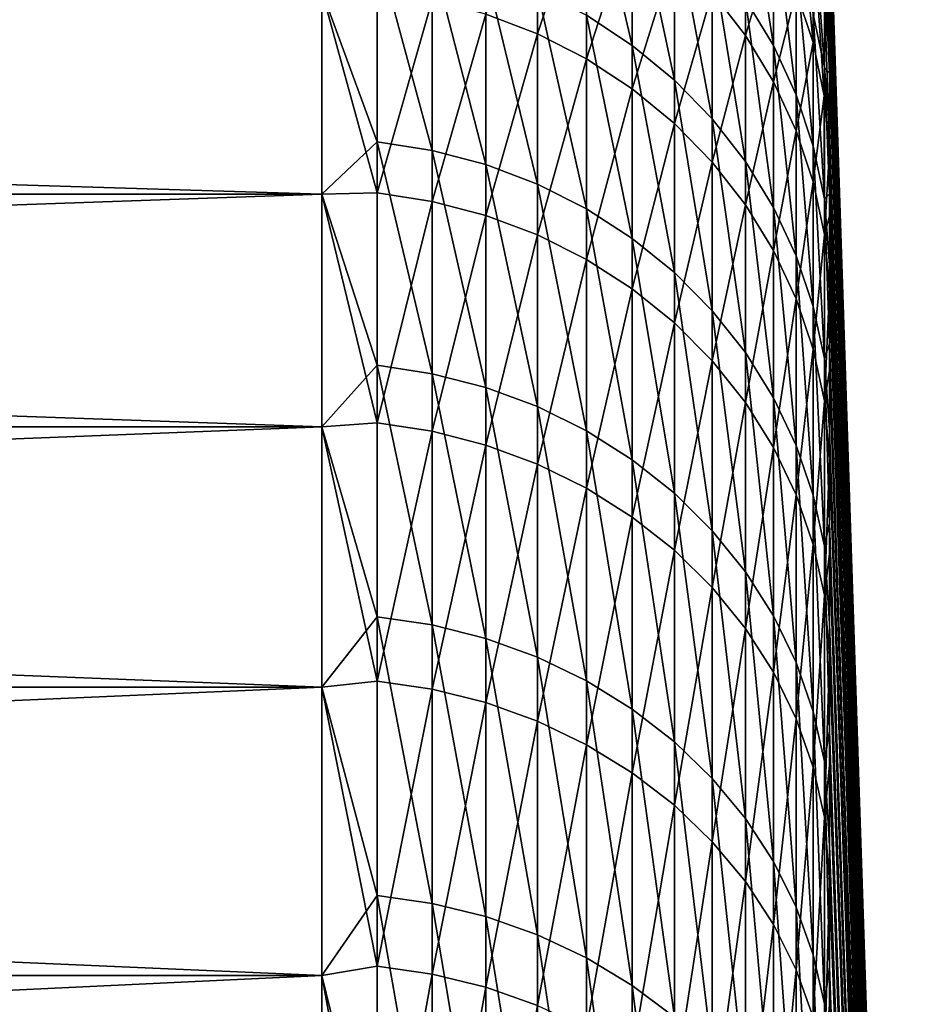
# Model space of a CAD drawing. Header units: metres. Extents: x -2 to 85, y -75 to 96.
# Tile 395 of 444: x 83.13 to 84.91, y 48.34 to 50.28. Entities that reach past the tile are written whole.
import ezdxf

# ---------------------------------------------------------------- set-up
doc = ezdxf.new("R2010")
doc.units = ezdxf.units.M
doc.layers.add('solid_20204500', color=7, linetype='CONTINUOUS')

msp = doc.modelspace()

# ---------------------------------------------------------------- linework, layer by layer
at = {"layer": 'solid_20204500'}
for points in [[(84.338524, 50.227356, -6.959571), (84.248268, 50.28664, -6.978134), (84.248268, 50.610901, -5.842586)], [(84.338524, 50.550755, -5.827044), (84.338524, 50.227356, -6.959571), (84.248268, 50.610901, -5.842586)], [(84.151756, 50.249802, 7.263655), (84.151756, 50.588543, 6.129604), (84.050148, 50.288784, 7.276381)], [(84.248268, 50.538479, 6.116018), (84.151756, 50.588543, 6.129604), (84.151756, 50.249802, 7.263655)], [(84.616722, 50.226982, -5.743382), (84.561386, 50.318542, -5.767041), (84.561386, 50.581539, -4.631429)], [(84.616722, 50.488899, -4.612429), (84.616722, 50.226982, -5.743382), (84.561386, 50.581539, -4.631429)], [(84.248268, 50.200489, 7.247555), (84.248268, 50.538479, 6.116018), (84.151756, 50.249802, 7.263655)], [(84.338524, 50.478523, 6.099749), (84.248268, 50.538479, 6.116018), (84.248268, 50.200489, 7.247555)], [(84.421448, 50.159, -6.938169), (84.338524, 50.227356, -6.959571), (84.338524, 50.550755, -5.827044)], [(84.421448, 50.481407, -5.809125), (84.421448, 50.159, -6.938169), (84.338524, 50.550755, -5.827044)], [(84.726563, 50.537563), (84.911491, 44.91618), (84.911491, 44.894466, -0.85679)], [(84.726563, 50.53009, -0.580295), (84.726563, 50.537563), (84.911491, 44.894466, -0.85679)], [(84.726563, 50.516846, 0.966136), (84.911491, 44.91618), (84.726563, 50.537563)], [(84.561386, 50.247055, 6.036938), (84.561386, 50.523788, 4.904595), (84.496025, 50.331932, 6.05997)], [(84.616722, 50.431385, 4.884474), (84.561386, 50.523788, 4.904595), (84.561386, 50.247055, 6.036938)], [(84.726563, 50.507679, -1.160206), (84.726563, 50.53009, -0.580295), (84.911491, 44.894466, -0.85679)], [(84.911491, 44.894466, 0.85679), (84.911491, 44.91618), (84.726563, 50.516846, 0.966136)], [(84.911491, 44.894466, 0.85679), (84.726563, 50.516846, 0.966136), (84.726563, 50.454647, 1.93146)], [(84.66861, 50.501835, 3.900885), (84.661385, 50.333622, 4.863185), (84.694527, 50.232807, 4.841233)], [(84.698135, 50.40546, 3.884178), (84.66861, 50.501835, 3.900885), (84.694527, 50.232807, 4.841233)], [(84.726563, 50.507679, -1.160206), (84.911491, 44.894466, -0.85679), (84.911491, 44.829388, -1.711381)], [(84.726563, 50.470345, -1.739347), (84.726563, 50.507679, -1.160206), (84.911491, 44.829388, -1.711381)], [(84.338524, 50.14143, 7.228276), (84.338524, 50.478523, 6.099749), (84.248268, 50.200489, 7.247555)], [(84.421448, 50.409397, 6.080991), (84.338524, 50.478523, 6.099749), (84.338524, 50.14143, 7.228276)], [(84.496025, 50.082401, -6.914185), (84.421448, 50.159, -6.938169), (84.421448, 50.481407, -5.809125)], [(84.496025, 50.40369, -5.789043), (84.496025, 50.082401, -6.914185), (84.421448, 50.481407, -5.809125)], [(84.661385, 50.130108, -5.71835), (84.616722, 50.226982, -5.743382), (84.616722, 50.488899, -4.612429)], [(84.661385, 50.390884, -4.592327), (84.661385, 50.130108, -5.71835), (84.616722, 50.488899, -4.612429)], [(84.716667, 50.183487, -4.54979), (84.694832, 50.28867, -4.571363), (84.694832, 50.491264, -3.43879)], [(84.716667, 50.385124, -3.422561), (84.716667, 50.183487, -4.54979), (84.694832, 50.491264, -3.43879)], [(84.726563, 50.41811, -2.317335), (84.726563, 50.470345, -1.739347), (84.911491, 44.829388, -1.711381)], [(84.717514, 50.452011, 2.906289), (84.726563, 50.206348, 3.84966), (84.726563, 50.351086, 2.893224)], [(84.717514, 50.452011, 2.906289), (84.717514, 50.306622, 3.867043), (84.726563, 50.206348, 3.84966)], [(84.911491, 44.829388, 1.711381), (84.726563, 50.454647, 1.93146), (84.726563, 50.351086, 2.893224)], [(84.911491, 44.829388, 1.711381), (84.911491, 44.894466, 0.85679), (84.726563, 50.454647, 1.93146)], [(83.836571, 50.420673, -7.020101), (83.836571, 50.037132, -8.144526), (83.727272, 50.334816, -7.307943)], [(83.944664, 50.020317, -8.138313), (83.836571, 50.037132, -8.144526), (83.836571, 50.420673, -7.020101)], [(83.944664, 50.403568, -7.014745), (83.944664, 50.020317, -8.138313), (83.836571, 50.420673, -7.020101)], [(84.616722, 50.155788, 6.012172), (84.616722, 50.431385, 4.884474), (84.561386, 50.247055, 6.036938)], [(84.661385, 50.333622, 4.863185), (84.616722, 50.431385, 4.884474), (84.616722, 50.155788, 6.012172)], [(84.726563, 50.41811, -2.317335), (84.911491, 44.829388, -1.711381), (84.911491, 44.721107, -2.561579)], [(84.726563, 50.351013, -2.893786), (84.726563, 50.41811, -2.317335), (84.911491, 44.721107, -2.561579)], [(84.050148, 49.992512, -8.128036), (83.944664, 50.020317, -8.138313), (83.944664, 50.403568, -7.014745)], [(84.050148, 50.375278, -7.005888), (84.050148, 49.992512, -8.128036), (83.944664, 50.403568, -7.014745)], [(84.421448, 50.073341, 7.206047), (84.421448, 50.409397, 6.080991), (84.338524, 50.14143, 7.228276)], [(84.496025, 50.331932, 6.05997), (84.421448, 50.409397, 6.080991), (84.421448, 50.073341, 7.206047)], [(84.561386, 49.998474, -6.887906), (84.496025, 50.082401, -6.914185), (84.496025, 50.40369, -5.789043)], [(84.561386, 50.318542, -5.767041), (84.561386, 49.998474, -6.887906), (84.496025, 50.40369, -5.789043)], [(84.698135, 50.40546, 3.884178), (84.694527, 50.232807, 4.841233), (84.716476, 50.128025, 4.818417)], [(84.717514, 50.306622, 3.867043), (84.698135, 50.40546, 3.884178), (84.716476, 50.128025, 4.818417)], [(84.694832, 50.029083, -5.692246), (84.661385, 50.130108, -5.71835), (84.661385, 50.390884, -4.592327)], [(84.694832, 50.28867, -4.571363), (84.694832, 50.029083, -5.692246), (84.661385, 50.390884, -4.592327)], [(84.716667, 50.385124, -3.422561), (84.726563, 50.351013, -2.893786), (84.726563, 50.269093, -3.468318)], [(84.716667, 50.385124, -3.422561), (84.726563, 50.269093, -3.468318), (84.726563, 50.172409, -4.040551)], [(84.716667, 50.385124, -3.422561), (84.726563, 50.172409, -4.040551), (84.716667, 50.183487, -4.54979)], [(84.151756, 49.954048, -8.113821), (84.050148, 49.992512, -8.128036), (84.050148, 50.375278, -7.005888)], [(84.151756, 50.336147, -6.993635), (84.151756, 49.954048, -8.113821), (84.050148, 50.375278, -7.005888)], [(84.911491, 44.721107, 2.561579), (84.726563, 50.351086, 2.893224), (84.726563, 50.206348, 3.84966)], [(84.911491, 44.721107, 2.561579), (84.911491, 44.829388, 1.711381), (84.726563, 50.351086, 2.893224)], [(84.726563, 50.269093, -3.468318), (84.726563, 50.351013, -2.893786), (84.911491, 44.721107, -2.561579)], [(83.727272, 49.93401, -8.434997), (70.650002, 49.93401, -8.434997), (70.650002, 50.334816, -7.307943)], [(83.727272, 50.334816, -7.307943), (83.727272, 49.93401, -8.434997), (70.650002, 50.334816, -7.307943)], [(83.727272, 50.334816, 7.307943), (70.650002, 50.334816, 7.307943), (70.650002, 49.93401, 8.434997)], [(83.727272, 49.93401, 8.434997), (83.727272, 50.334816, 7.307943), (70.650002, 49.93401, 8.434997)], [(83.836571, 49.936871, 8.410841), (83.727272, 50.334816, 7.307943), (83.727272, 49.93401, 8.434997)], [(83.836571, 49.936871, 8.410841), (83.836571, 50.334003, 7.291143), (83.727272, 50.334816, 7.307943)], [(83.836571, 50.037132, -8.144526), (83.727272, 49.93401, -8.434997), (83.727272, 50.334816, -7.307943)], [(83.944664, 50.316963, 7.28558), (83.836571, 50.334003, 7.291143), (83.836571, 49.936871, 8.410841)], [(84.248268, 49.905392, -8.095838), (84.151756, 49.954048, -8.113821), (84.151756, 50.336147, -6.993635)], [(84.248268, 50.28664, -6.978134), (84.248268, 49.905392, -8.095838), (84.151756, 50.336147, -6.993635)], [(84.496025, 49.997036, 7.181137), (84.496025, 50.331932, 6.05997), (84.421448, 50.073341, 7.206047)], [(84.561386, 50.247055, 6.036938), (84.496025, 50.331932, 6.05997), (84.496025, 49.997036, 7.181137)], [(84.661385, 50.059223, 5.985968), (84.661385, 50.333622, 4.863185), (84.616722, 50.155788, 6.012172)], [(84.694527, 50.232807, 4.841233), (84.661385, 50.333622, 4.863185), (84.661385, 50.059223, 5.985968)], [(83.944664, 49.920132, 8.404424), (83.944664, 50.316963, 7.28558), (83.836571, 49.936871, 8.410841)], [(84.050148, 50.288784, 7.276381), (83.944664, 50.316963, 7.28558), (83.944664, 49.920132, 8.404424)], [(84.616722, 49.908226, -6.859649), (84.561386, 49.998474, -6.887906), (84.561386, 50.318542, -5.767041)], [(84.616722, 50.226982, -5.743382), (84.616722, 49.908226, -6.859649), (84.561386, 50.318542, -5.767041)], [(84.717514, 50.306622, 3.867043), (84.716476, 50.128025, 4.818417), (84.726563, 50.021523, 4.795226)], [(84.717514, 50.306622, 3.867043), (84.726563, 50.021523, 4.795226), (84.726563, 50.206348, 3.84966)], [(84.050148, 49.892452, 8.393811), (84.050148, 50.288784, 7.276381), (83.944664, 49.920132, 8.404424)], [(84.151756, 50.249802, 7.263655), (84.050148, 50.288784, 7.276381), (84.050148, 49.892452, 8.393811)], [(84.338524, 49.847118, -8.074302), (84.248268, 49.905392, -8.095838), (84.248268, 50.28664, -6.978134)], [(84.338524, 50.227356, -6.959571), (84.338524, 49.847118, -8.074302), (84.248268, 50.28664, -6.978134)], [(84.716667, 49.925125, -5.665384), (84.694832, 50.029083, -5.692246), (84.694832, 50.28867, -4.571363)], [(84.716667, 50.183487, -4.54979), (84.716667, 49.925125, -5.665384), (84.694832, 50.28867, -4.571363)], [(84.726563, 50.269093, -3.468318), (84.911491, 44.721107, -2.561579), (84.911491, 44.569904, -3.405202)], [(84.726563, 50.172409, -4.040551), (84.726563, 50.269093, -3.468318), (84.911491, 44.569904, -3.405202)], [(84.151756, 49.854164, 8.379131), (84.151756, 50.249802, 7.263655), (84.050148, 49.892452, 8.393811)], [(84.248268, 50.200489, 7.247555), (84.151756, 50.249802, 7.263655), (84.151756, 49.854164, 8.379131)], [(84.561386, 49.913433, 7.153844), (84.561386, 50.247055, 6.036938), (84.496025, 49.997036, 7.181137)], [(84.616722, 50.155788, 6.012172), (84.561386, 50.247055, 6.036938), (84.561386, 49.913433, 7.153844)], [(84.421448, 49.779934, -8.049471), (84.338524, 49.847118, -8.074302), (84.338524, 50.227356, -6.959571)], [(84.421448, 50.159, -6.938169), (84.421448, 49.779934, -8.049471), (84.338524, 50.227356, -6.959571)], [(84.661385, 49.81274, -6.829752), (84.616722, 49.908226, -6.859649), (84.616722, 50.226982, -5.743382)], [(84.661385, 50.130108, -5.71835), (84.661385, 49.81274, -6.829752), (84.616722, 50.226982, -5.743382)], [(84.694832, 49.958527, 5.958642), (84.694527, 50.232807, 4.841233), (84.661385, 50.059223, 5.985968)], [(84.716476, 50.128025, 4.818417), (84.694527, 50.232807, 4.841233), (84.694832, 49.958527, 5.958642)], [(84.911491, 44.569904, 3.405202), (84.726563, 50.206348, 3.84966), (84.726563, 50.021523, 4.795226)], [(84.911491, 44.569904, 3.405202), (84.911491, 44.721107, 2.561579), (84.726563, 50.206348, 3.84966)], [(84.248268, 49.805729, 8.360559), (84.248268, 50.200489, 7.247555), (84.151756, 49.854164, 8.379131)], [(84.338524, 50.14143, 7.228276), (84.248268, 50.200489, 7.247555), (84.248268, 49.805729, 8.360559)], [(84.716667, 50.183487, -4.54979), (84.726563, 50.172409, -4.040551), (84.726563, 50.06102, -4.610105)], [(84.716667, 50.183487, -4.54979), (84.726563, 50.06102, -4.610105), (84.726563, 49.935005, -5.176602)], [(84.716667, 50.183487, -4.54979), (84.726563, 49.935005, -5.176602), (84.716667, 49.925125, -5.665384)], [(84.726563, 50.06102, -4.610105), (84.726563, 50.172409, -4.040551), (84.911491, 44.569904, -3.405202)], [(84.496025, 49.704643, -8.021646), (84.421448, 49.779934, -8.049471), (84.421448, 50.159, -6.938169)], [(84.496025, 50.082401, -6.914185), (84.496025, 49.704643, -8.021646), (84.421448, 50.159, -6.938169)], [(84.616722, 49.823536, 7.124496), (84.616722, 50.155788, 6.012172), (84.561386, 49.913433, 7.153844)], [(84.661385, 50.059223, 5.985968), (84.616722, 50.155788, 6.012172), (84.616722, 49.823536, 7.124496)], [(84.338524, 49.747723, 8.338319), (84.338524, 50.14143, 7.228276), (84.248268, 49.805729, 8.360559)], [(84.421448, 50.073341, 7.206047), (84.338524, 50.14143, 7.228276), (84.338524, 49.747723, 8.338319)], [(84.694832, 49.713165, -6.798574), (84.661385, 49.81274, -6.829752), (84.661385, 50.130108, -5.71835)], [(84.694832, 50.029083, -5.692246), (84.694832, 49.713165, -6.798574), (84.661385, 50.130108, -5.71835)], [(84.716667, 49.8549, 5.930523), (84.716476, 50.128025, 4.818417), (84.694832, 49.958527, 5.958642)], [(84.716667, 49.8549, 5.930523), (84.726563, 50.021523, 4.795226), (84.716476, 50.128025, 4.818417)], [(84.421448, 49.680843, 8.312677), (84.421448, 50.073341, 7.206047), (84.338524, 49.747723, 8.338319)], [(84.496025, 49.997036, 7.181137), (84.421448, 50.073341, 7.206047), (84.421448, 49.680843, 8.312677)], [(84.561386, 49.62215, -7.991158), (84.496025, 49.704643, -8.021646), (84.496025, 50.082401, -6.914185)], [(84.561386, 49.998474, -6.887906), (84.561386, 49.62215, -7.991158), (84.496025, 50.082401, -6.914185)], [(84.661385, 49.72842, 7.093444), (84.661385, 50.059223, 5.985968), (84.616722, 49.823536, 7.124496)], [(84.694832, 49.958527, 5.958642), (84.661385, 50.059223, 5.985968), (84.661385, 49.72842, 7.093444)], [(84.726563, 50.06102, -4.610105), (84.911491, 44.569904, -3.405202), (84.911491, 44.376167, -4.240083)], [(84.726563, 49.935005, -5.176602), (84.726563, 50.06102, -4.610105), (84.911491, 44.376167, -4.240083)], [(83.836571, 50.037132, -8.144526), (83.836571, 49.597237, -9.248126), (83.727272, 49.93401, -8.434997)], [(83.944664, 49.580757, -9.241071), (83.836571, 49.597237, -9.248126), (83.836571, 50.037132, -8.144526)], [(83.944664, 50.020317, -8.138313), (83.944664, 49.580757, -9.241071), (83.836571, 50.037132, -8.144526)], [(84.716667, 49.610699, -6.766491), (84.694832, 49.713165, -6.798574), (84.694832, 50.029083, -5.692246)], [(84.716667, 49.925125, -5.665384), (84.716667, 49.610699, -6.766491), (84.694832, 50.029083, -5.692246)], [(84.050148, 49.553509, -9.229402), (83.944664, 49.580757, -9.241071), (83.944664, 50.020317, -8.138313)], [(84.050148, 49.992512, -8.128036), (84.050148, 49.553509, -9.229402), (83.944664, 50.020317, -8.138313)], [(84.716667, 49.8549, 5.930523), (84.726563, 49.891151, 5.359032), (84.726563, 50.021523, 4.795226)], [(84.911491, 44.569904, 3.405202), (84.726563, 50.021523, 4.795226), (84.726563, 49.891151, 5.359032)], [(84.151756, 49.515812, -9.21326), (84.050148, 49.553509, -9.229402), (84.050148, 49.992512, -8.128036)], [(84.151756, 49.954048, -8.113821), (84.151756, 49.515812, -9.21326), (84.050148, 49.992512, -8.128036)], [(84.496025, 49.605896, 8.283941), (84.496025, 49.997036, 7.181137), (84.421448, 49.680843, 8.312677)], [(84.561386, 49.913433, 7.153844), (84.496025, 49.997036, 7.181137), (84.496025, 49.605896, 8.283941)], [(84.616722, 49.533447, -7.958375), (84.561386, 49.62215, -7.991158), (84.561386, 49.998474, -6.887906)], [(84.616722, 49.908226, -6.859649), (84.616722, 49.533447, -7.958375), (84.561386, 49.998474, -6.887906)], [(84.248268, 49.468124, -9.19284), (84.151756, 49.515812, -9.21326), (84.151756, 49.954048, -8.113821)], [(84.248268, 49.905392, -8.095838), (84.248268, 49.468124, -9.19284), (84.151756, 49.954048, -8.113821)], [(84.694832, 49.62923, 7.061063), (84.694832, 49.958527, 5.958642), (84.661385, 49.72842, 7.093444)], [(84.716667, 49.8549, 5.930523), (84.694832, 49.958527, 5.958642), (84.694832, 49.62923, 7.061063)], [(83.727272, 49.476376, -9.540195), (70.650002, 49.476376, -9.540195), (70.650002, 49.93401, -8.434997)], [(83.727272, 49.93401, -8.434997), (83.727272, 49.476376, -9.540195), (70.650002, 49.93401, -8.434997)], [(83.727272, 49.93401, 8.434997), (70.650002, 49.93401, 8.434997), (70.650002, 49.476376, 9.540195)], [(83.727272, 49.476376, 9.540195), (83.727272, 49.93401, 8.434997), (70.650002, 49.476376, 9.540195)], [(83.836571, 49.483639, 9.509031), (83.836571, 49.936871, 8.410841), (83.727272, 49.93401, 8.434997)], [(83.836571, 49.483639, 9.509031), (83.727272, 49.93401, 8.434997), (83.727272, 49.476376, 9.540195)], [(83.836571, 49.597237, -9.248126), (83.727272, 49.476376, -9.540195), (83.727272, 49.93401, -8.434997)], [(83.944664, 49.920132, 8.404424), (83.836571, 49.936871, 8.410841), (83.836571, 49.483639, 9.509031)], [(84.716667, 49.925125, -5.665384), (84.726563, 49.935005, -5.176602), (84.726563, 49.794449, -5.739666)], [(84.726563, 49.794449, -5.739666), (84.726563, 49.935005, -5.176602), (84.911491, 44.376167, -4.240083)], [(83.944664, 49.467251, 9.501776), (83.944664, 49.920132, 8.404424), (83.836571, 49.483639, 9.509031)], [(84.050148, 49.892452, 8.393811), (83.944664, 49.920132, 8.404424), (83.944664, 49.467251, 9.501776)], [(84.561386, 49.523777, 8.252457), (84.561386, 49.913433, 7.153844), (84.496025, 49.605896, 8.283941)], [(84.616722, 49.823536, 7.124496), (84.561386, 49.913433, 7.153844), (84.561386, 49.523777, 8.252457)], [(84.716667, 49.925125, -5.665384), (84.726563, 49.794449, -5.739666), (84.726563, 49.639439, -6.298925)], [(84.716667, 49.925125, -5.665384), (84.726563, 49.639439, -6.298925), (84.716667, 49.610699, -6.766491)], [(84.338524, 49.411018, -9.168386), (84.248268, 49.468124, -9.19284), (84.248268, 49.905392, -8.095838)], [(84.338524, 49.847118, -8.074302), (84.338524, 49.411018, -9.168386), (84.248268, 49.905392, -8.095838)], [(84.661385, 49.439598, -7.923689), (84.616722, 49.533447, -7.958375), (84.616722, 49.908226, -6.859649)], [(84.661385, 49.81274, -6.829752), (84.661385, 49.439598, -7.923689), (84.616722, 49.908226, -6.859649)], [(84.050148, 49.440144, 9.489779), (84.050148, 49.892452, 8.393811), (83.944664, 49.467251, 9.501776)], [(84.151756, 49.854164, 8.379131), (84.050148, 49.892452, 8.393811), (84.050148, 49.440144, 9.489779)], [(84.716667, 49.8549, 5.930523), (84.726563, 49.746346, 5.919304), (84.726563, 49.891151, 5.359032)], [(84.911491, 44.376167, 4.240083), (84.726563, 49.891151, 5.359032), (84.726563, 49.746346, 5.919304)], [(84.911491, 44.376167, 4.240083), (84.911491, 44.569904, 3.405202), (84.726563, 49.891151, 5.359032)], [(84.151756, 49.402645, 9.473182), (84.151756, 49.854164, 8.379131), (84.050148, 49.440144, 9.489779)], [(84.248268, 49.805729, 8.360559), (84.151756, 49.854164, 8.379131), (84.151756, 49.402645, 9.473182)], [(84.716667, 49.527157, 7.027741), (84.716667, 49.8549, 5.930523), (84.694832, 49.62923, 7.061063)], [(84.716667, 49.527157, 7.027741), (84.726563, 49.746346, 5.919304), (84.716667, 49.8549, 5.930523)], [(84.421448, 49.345173, -9.14019), (84.338524, 49.411018, -9.168386), (84.338524, 49.847118, -8.074302)], [(84.421448, 49.779934, -8.049471), (84.421448, 49.345173, -9.14019), (84.338524, 49.847118, -8.074302)], [(84.616722, 49.435478, 8.218601), (84.616722, 49.823536, 7.124496), (84.561386, 49.523777, 8.252457)], [(84.661385, 49.72842, 7.093444), (84.616722, 49.823536, 7.124496), (84.616722, 49.435478, 8.218601)], [(84.248268, 49.355209, 9.452185), (84.248268, 49.805729, 8.360559), (84.151756, 49.402645, 9.473182)], [(84.338524, 49.747723, 8.338319), (84.248268, 49.805729, 8.360559), (84.248268, 49.355209, 9.452185)], [(84.694832, 49.341728, -7.887518), (84.661385, 49.439598, -7.923689), (84.661385, 49.81274, -6.829752)], [(84.694832, 49.713165, -6.798574), (84.694832, 49.341728, -7.887518), (84.661385, 49.81274, -6.829752)], [(84.496025, 49.271385, -9.108594), (84.421448, 49.345173, -9.14019), (84.421448, 49.779934, -8.049471)], [(84.496025, 49.704643, -8.021646), (84.496025, 49.271385, -9.108594), (84.421448, 49.779934, -8.049471)], [(84.726563, 49.794449, -5.739666), (84.911491, 44.376167, -4.240083), (84.911491, 44.140392, -5.06408)], [(84.726563, 49.639439, -6.298925), (84.726563, 49.794449, -5.739666), (84.911491, 44.140392, -5.06408)], [(84.338524, 49.298401, 9.42704), (84.338524, 49.747723, 8.338319), (84.248268, 49.355209, 9.452185)], [(84.421448, 49.680843, 8.312677), (84.338524, 49.747723, 8.338319), (84.338524, 49.298401, 9.42704)], [(84.716667, 49.527157, 7.027741), (84.726563, 49.587204, 6.475675), (84.726563, 49.746346, 5.919304)], [(84.911491, 44.376167, 4.240083), (84.726563, 49.746346, 5.919304), (84.726563, 49.587204, 6.475675)], [(84.661385, 49.342052, 8.182782), (84.661385, 49.72842, 7.093444), (84.616722, 49.435478, 8.218601)], [(84.694832, 49.62923, 7.061063), (84.661385, 49.72842, 7.093444), (84.661385, 49.342052, 8.182782)], [(84.561386, 49.19054, -9.073976), (84.496025, 49.271385, -9.108594), (84.496025, 49.704643, -8.021646)], [(84.561386, 49.62215, -7.991158), (84.561386, 49.19054, -9.073976), (84.496025, 49.704643, -8.021646)], [(84.716667, 49.241013, -7.850295), (84.694832, 49.341728, -7.887518), (84.694832, 49.713165, -6.798574)], [(84.716667, 49.610699, -6.766491), (84.716667, 49.241013, -7.850295), (84.694832, 49.713165, -6.798574)], [(84.421448, 49.232903, 9.39805), (84.421448, 49.680843, 8.312677), (84.338524, 49.298401, 9.42704)], [(84.496025, 49.605896, 8.283941), (84.421448, 49.680843, 8.312677), (84.421448, 49.232903, 9.39805)], [(84.616722, 49.103607, -9.03675), (84.561386, 49.19054, -9.073976), (84.561386, 49.62215, -7.991158)], [(84.616722, 49.533447, -7.958375), (84.616722, 49.103607, -9.03675), (84.561386, 49.62215, -7.991158)], [(84.694832, 49.244629, 8.145428), (84.694832, 49.62923, 7.061063), (84.661385, 49.342052, 8.182782)], [(84.716667, 49.527157, 7.027741), (84.694832, 49.62923, 7.061063), (84.694832, 49.244629, 8.145428)], [(84.716667, 49.610699, -6.766491), (84.726563, 49.639439, -6.298925), (84.726563, 49.470081, -6.854007)], [(84.726563, 49.470081, -6.854007), (84.726563, 49.639439, -6.298925), (84.911491, 44.140392, -5.06408)], [(84.496025, 49.159504, 9.365562), (84.496025, 49.605896, 8.283941), (84.421448, 49.232903, 9.39805)], [(84.561386, 49.523777, 8.252457), (84.496025, 49.605896, 8.283941), (84.496025, 49.159504, 9.365562)], [(84.716667, 49.610699, -6.766491), (84.726563, 49.470081, -6.854007), (84.726563, 49.286484, -7.404544)], [(84.716667, 49.610699, -6.766491), (84.726563, 49.286484, -7.404544), (84.716667, 49.241013, -7.850295)], [(83.836571, 49.597237, -9.248126), (83.836571, 49.102116, -10.328077), (83.727272, 49.476376, -9.540195)], [(83.944664, 49.086018, -10.320197), (83.836571, 49.102116, -10.328077), (83.836571, 49.597237, -9.248126)], [(83.944664, 49.580757, -9.241071), (83.944664, 49.086018, -10.320197), (83.836571, 49.597237, -9.248126)], [(84.716667, 49.527157, 7.027741), (84.726563, 49.41383, 7.027776), (84.726563, 49.587204, 6.475675)], [(84.911491, 44.140392, 5.06408), (84.726563, 49.587204, 6.475675), (84.726563, 49.41383, 7.027776)], [(84.911491, 44.140392, 5.06408), (84.911491, 44.376167, 4.240083), (84.726563, 49.587204, 6.475675)], [(84.050148, 49.059391, -10.307166), (83.944664, 49.086018, -10.320197), (83.944664, 49.580757, -9.241071)], [(84.050148, 49.553509, -9.229402), (84.050148, 49.059391, -10.307166), (83.944664, 49.580757, -9.241071)], [(84.151756, 49.02256, -10.28914), (84.050148, 49.059391, -10.307166), (84.050148, 49.553509, -9.229402)], [(84.151756, 49.515812, -9.21326), (84.151756, 49.02256, -10.28914), (84.050148, 49.553509, -9.229402)], [(84.661385, 49.011631, -8.997364), (84.616722, 49.103607, -9.03675), (84.616722, 49.533447, -7.958375)], [(84.661385, 49.439598, -7.923689), (84.661385, 49.011631, -8.997364), (84.616722, 49.533447, -7.958375)], [(84.716667, 49.144371, 8.106988), (84.716667, 49.527157, 7.027741), (84.694832, 49.244629, 8.145428)], [(84.716667, 49.144371, 8.106988), (84.726563, 49.41383, 7.027776), (84.716667, 49.527157, 7.027741)], [(84.248268, 48.975964, -10.266335), (84.151756, 49.02256, -10.28914), (84.151756, 49.515812, -9.21326)], [(84.248268, 49.468124, -9.19284), (84.248268, 48.975964, -10.266335), (84.151756, 49.515812, -9.21326)], [(84.561386, 49.079082, 9.329967), (84.561386, 49.523777, 8.252457), (84.496025, 49.159504, 9.365562)], [(84.616722, 49.435478, 8.218601), (84.561386, 49.523777, 8.252457), (84.561386, 49.079082, 9.329967)], [(83.727272, 48.963093, -10.620674), (70.650002, 48.963093, -10.620674), (70.650002, 49.476376, -9.540195)], [(83.727272, 49.476376, -9.540195), (83.727272, 48.963093, -10.620674), (70.650002, 49.476376, -9.540195)], [(83.727272, 49.476376, 9.540195), (70.650002, 49.476376, 9.540195), (70.650002, 48.963093, 10.620674)], [(83.727272, 48.963093, 10.620674), (83.727272, 49.476376, 9.540195), (70.650002, 48.963093, 10.620674)], [(83.836571, 48.975475, 10.582906), (83.836571, 49.483639, 9.509031), (83.727272, 49.476376, 9.540195)], [(83.836571, 48.975475, 10.582906), (83.727272, 49.476376, 9.540195), (83.727272, 48.963093, 10.620674)], [(83.836571, 49.102116, -10.328077), (83.727272, 48.963093, -10.620674), (83.727272, 49.476376, -9.540195)], [(83.944664, 49.467251, 9.501776), (83.836571, 49.483639, 9.509031), (83.836571, 48.975475, 10.582906)], [(83.944664, 48.959473, 10.574832), (83.944664, 49.467251, 9.501776), (83.836571, 48.975475, 10.582906)], [(84.050148, 49.440144, 9.489779), (83.944664, 49.467251, 9.501776), (83.944664, 48.959473, 10.574832)], [(84.338524, 48.920166, -10.239024), (84.248268, 48.975964, -10.266335), (84.248268, 49.468124, -9.19284)], [(84.338524, 49.411018, -9.168386), (84.338524, 48.920166, -10.239024), (84.248268, 49.468124, -9.19284)], [(84.726563, 49.470081, -6.854007), (84.911491, 44.140392, -5.06408), (84.911491, 43.863182, -5.875078)], [(84.726563, 49.286484, -7.404544), (84.726563, 49.470081, -6.854007), (84.911491, 43.863182, -5.875078)], [(84.050148, 48.933006, 10.561479), (84.050148, 49.440144, 9.489779), (83.944664, 48.959473, 10.574832)], [(84.151756, 49.402645, 9.473182), (84.050148, 49.440144, 9.489779), (84.050148, 48.933006, 10.561479)], [(84.616722, 48.992607, 9.291692), (84.616722, 49.435478, 8.218601), (84.561386, 49.079082, 9.329967)], [(84.661385, 49.342052, 8.182782), (84.616722, 49.435478, 8.218601), (84.616722, 48.992607, 9.291692)], [(84.694832, 48.915714, -8.956292), (84.661385, 49.011631, -8.997364), (84.661385, 49.439598, -7.923689)], [(84.694832, 49.341728, -7.887518), (84.694832, 48.915714, -8.956292), (84.661385, 49.439598, -7.923689)], [(84.421448, 48.855831, -10.207538), (84.338524, 48.920166, -10.239024), (84.338524, 49.411018, -9.168386)], [(84.421448, 49.345173, -9.14019), (84.421448, 48.855831, -10.207538), (84.338524, 49.411018, -9.168386)], [(84.716667, 49.144371, 8.106988), (84.726563, 49.226337, 7.575243), (84.726563, 49.41383, 7.027776)], [(84.911491, 44.140392, 5.06408), (84.726563, 49.41383, 7.027776), (84.726563, 49.226337, 7.575243)], [(84.151756, 48.896397, 10.543008), (84.151756, 49.402645, 9.473182), (84.050148, 48.933006, 10.561479)], [(84.248268, 49.355209, 9.452185), (84.151756, 49.402645, 9.473182), (84.151756, 48.896397, 10.543008)], [(84.248268, 48.850082, 10.51964), (84.248268, 49.355209, 9.452185), (84.151756, 48.896397, 10.543008)], [(84.338524, 49.298401, 9.42704), (84.248268, 49.355209, 9.452185), (84.248268, 48.850082, 10.51964)], [(84.496025, 48.783737, -10.172252), (84.421448, 48.855831, -10.207538), (84.421448, 49.345173, -9.14019)], [(84.496025, 49.271385, -9.108594), (84.496025, 48.783737, -10.172252), (84.421448, 49.345173, -9.14019)], [(84.661385, 48.901115, 9.251195), (84.661385, 49.342052, 8.182782), (84.616722, 48.992607, 9.291692)], [(84.694832, 49.244629, 8.145428), (84.661385, 49.342052, 8.182782), (84.661385, 48.901115, 9.251195)], [(84.716667, 48.817009, -8.914025), (84.694832, 48.915714, -8.956292), (84.694832, 49.341728, -7.887518)], [(84.716667, 49.241013, -7.850295), (84.716667, 48.817009, -8.914025), (84.694832, 49.341728, -7.887518)], [(84.338524, 48.794617, 10.491656), (84.338524, 49.298401, 9.42704), (84.248268, 48.850082, 10.51964)], [(84.421448, 49.232903, 9.39805), (84.338524, 49.298401, 9.42704), (84.338524, 48.794617, 10.491656)], [(84.716667, 49.241013, -7.850295), (84.726563, 49.286484, -7.404544), (84.726563, 49.088776, -7.950172)], [(84.726563, 49.088776, -7.950172), (84.726563, 49.286484, -7.404544), (84.911491, 43.863182, -5.875078)], [(84.561386, 48.704742, -10.13359), (84.496025, 48.783737, -10.172252), (84.496025, 49.271385, -9.108594)], [(84.561386, 49.19054, -9.073976), (84.561386, 48.704742, -10.13359), (84.496025, 49.271385, -9.108594)], [(84.694832, 48.805702, 9.208963), (84.694832, 49.244629, 8.145428), (84.661385, 48.901115, 9.251195)], [(84.716667, 49.144371, 8.106988), (84.694832, 49.244629, 8.145428), (84.694832, 48.805702, 9.208963)], [(84.716667, 49.241013, -7.850295), (84.726563, 49.088776, -7.950172), (84.726563, 48.877083, -8.490528)], [(84.716667, 49.241013, -7.850295), (84.726563, 48.877083, -8.490528), (84.716667, 48.817009, -8.914025)], [(84.421448, 48.730667, 10.459393), (84.421448, 49.232903, 9.39805), (84.338524, 48.794617, 10.491656)], [(84.496025, 49.159504, 9.365562), (84.421448, 49.232903, 9.39805), (84.421448, 48.730667, 10.459393)], [(84.716667, 49.144371, 8.106988), (84.726563, 49.024853, 8.117717), (84.726563, 49.226337, 7.575243)], [(84.911491, 43.863182, 5.875078), (84.726563, 49.226337, 7.575243), (84.726563, 49.024853, 8.117717)], [(84.911491, 43.863182, 5.875078), (84.911491, 44.140392, 5.06408), (84.726563, 49.226337, 7.575243)], [(84.616722, 48.619804, -10.092017), (84.561386, 48.704742, -10.13359), (84.561386, 49.19054, -9.073976)], [(84.616722, 49.103607, -9.03675), (84.616722, 48.619804, -10.092017), (84.561386, 49.19054, -9.073976)], [(84.496025, 48.659004, 10.423236), (84.496025, 49.159504, 9.365562), (84.421448, 48.730667, 10.459393)], [(84.561386, 49.079082, 9.329967), (84.496025, 49.159504, 9.365562), (84.496025, 48.659004, 10.423236)], [(84.716667, 48.707516, 9.165505), (84.716667, 49.144371, 8.106988), (84.694832, 48.805702, 9.208963)], [(84.716667, 48.707516, 9.165505), (84.726563, 49.024853, 8.117717), (84.716667, 49.144371, 8.106988)], [(83.836571, 49.102116, -10.328077), (83.836571, 48.553036, -11.381618), (83.727272, 48.963093, -10.620674)], [(83.944664, 48.537354, -11.372934), (83.836571, 48.553036, -11.381618), (83.836571, 49.102116, -10.328077)], [(83.944664, 49.086018, -10.320197), (83.944664, 48.537354, -11.372934), (83.836571, 49.102116, -10.328077)], [(84.661385, 48.529934, -10.048033), (84.616722, 48.619804, -10.092017), (84.616722, 49.103607, -9.03675)], [(84.661385, 49.011631, -8.997364), (84.661385, 48.529934, -10.048033), (84.616722, 49.103607, -9.03675)], [(84.050148, 48.511421, -11.358574), (83.944664, 48.537354, -11.372934), (83.944664, 49.086018, -10.320197)], [(84.050148, 49.059391, -10.307166), (84.050148, 48.511421, -11.358574), (83.944664, 49.086018, -10.320197)], [(84.561386, 48.580486, 10.38362), (84.561386, 49.079082, 9.329967), (84.496025, 48.659004, 10.423236)], [(84.616722, 48.992607, 9.291692), (84.561386, 49.079082, 9.329967), (84.561386, 48.580486, 10.38362)], [(84.726563, 49.088776, -7.950172), (84.911491, 43.863182, -5.875078), (84.911491, 43.545254, -6.670994)], [(84.726563, 48.877083, -8.490528), (84.726563, 49.088776, -7.950172), (84.911491, 43.545254, -6.670994)], [(84.151756, 48.475548, -11.338709), (84.050148, 48.511421, -11.358574), (84.050148, 49.059391, -10.307166)], [(84.151756, 49.02256, -10.28914), (84.151756, 48.475548, -11.338709), (84.050148, 49.059391, -10.307166)], [(84.248268, 48.430164, -11.313578), (84.151756, 48.475548, -11.338709), (84.151756, 49.02256, -10.28914)], [(84.248268, 48.975964, -10.266335), (84.248268, 48.430164, -11.313578), (84.151756, 49.02256, -10.28914)], [(84.716667, 48.707516, 9.165505), (84.726563, 48.809505, 8.654839), (84.726563, 49.024853, 8.117717)], [(84.911491, 43.863182, 5.875078), (84.726563, 49.024853, 8.117717), (84.726563, 48.809505, 8.654839)], [(84.694832, 48.436218, -10.002164), (84.661385, 48.529934, -10.048033), (84.661385, 49.011631, -8.997364)], [(84.694832, 48.915714, -8.956292), (84.694832, 48.436218, -10.002164), (84.661385, 49.011631, -8.997364)], [(84.616722, 48.496056, 10.341022), (84.616722, 48.992607, 9.291692), (84.561386, 48.580486, 10.38362)], [(84.661385, 48.901115, 9.251195), (84.616722, 48.992607, 9.291692), (84.616722, 48.496056, 10.341022)], [(83.727272, 48.395496, -11.673635), (70.650002, 48.395496, -11.673635), (70.650002, 48.963093, -10.620674)], [(83.727272, 48.963093, -10.620674), (83.727272, 48.395496, -11.673635), (70.650002, 48.963093, -10.620674)], [(83.727272, 48.963093, 10.620674), (70.650002, 48.963093, 10.620674), (70.650002, 48.395496, 11.673635)], [(83.727272, 48.395496, 11.673635), (83.727272, 48.963093, 10.620674), (70.650002, 48.395496, 11.673635)], [(83.836571, 48.413673, 11.62972), (83.836571, 48.975475, 10.582906), (83.727272, 48.963093, 10.620674)], [(83.836571, 48.413673, 11.62972), (83.727272, 48.963093, 10.620674), (83.727272, 48.395496, 11.673635)], [(83.836571, 48.553036, -11.381618), (83.727272, 48.395496, -11.673635), (83.727272, 48.963093, -10.620674)], [(83.944664, 48.959473, 10.574832), (83.836571, 48.975475, 10.582906), (83.836571, 48.413673, 11.62972)], [(84.338524, 48.37582, -11.283482), (84.248268, 48.430164, -11.313578), (84.248268, 48.975964, -10.266335)], [(84.338524, 48.920166, -10.239024), (84.338524, 48.37582, -11.283482), (84.248268, 48.975964, -10.266335)], [(83.944664, 48.398098, 11.620847), (83.944664, 48.959473, 10.574832), (83.836571, 48.413673, 11.62972)], [(84.050148, 48.933006, 10.561479), (83.944664, 48.959473, 10.574832), (83.944664, 48.398098, 11.620847)], [(84.050148, 48.372341, 11.606173), (84.050148, 48.933006, 10.561479), (83.944664, 48.398098, 11.620847)], [(84.151756, 48.896397, 10.543008), (84.050148, 48.933006, 10.561479), (84.050148, 48.372341, 11.606173)], [(84.421448, 48.31316, -11.248782), (84.338524, 48.37582, -11.283482), (84.338524, 48.920166, -10.239024)], [(84.421448, 48.855831, -10.207538), (84.421448, 48.31316, -11.248782), (84.338524, 48.920166, -10.239024)], [(84.716667, 48.339775, -9.954962), (84.694832, 48.436218, -10.002164), (84.694832, 48.915714, -8.956292)], [(84.716667, 48.817009, -8.914025), (84.716667, 48.339775, -9.954962), (84.694832, 48.915714, -8.956292)], [(84.151756, 48.336712, 11.585875), (84.151756, 48.896397, 10.543008), (84.050148, 48.372341, 11.606173)], [(84.248268, 48.850082, 10.51964), (84.151756, 48.896397, 10.543008), (84.151756, 48.336712, 11.585875)], [(84.661385, 48.406727, 10.295952), (84.661385, 48.901115, 9.251195), (84.616722, 48.496056, 10.341022)], [(84.694832, 48.805702, 9.208963), (84.661385, 48.901115, 9.251195), (84.661385, 48.406727, 10.295952)], [(84.716667, 48.817009, -8.914025), (84.726563, 48.877083, -8.490528), (84.726563, 48.65155, -9.025255)], [(84.726563, 48.65155, -9.025255), (84.726563, 48.877083, -8.490528), (84.911491, 43.545254, -6.670994)], [(84.248268, 48.291637, 11.560195), (84.248268, 48.850082, 10.51964), (84.151756, 48.336712, 11.585875)], [(84.338524, 48.794617, 10.491656), (84.248268, 48.850082, 10.51964), (84.248268, 48.291637, 11.560195)], [(84.496025, 48.242939, -11.209897), (84.421448, 48.31316, -11.248782), (84.421448, 48.855831, -10.207538)], [(84.496025, 48.783737, -10.172252), (84.496025, 48.242939, -11.209897), (84.421448, 48.855831, -10.207538)], [(84.716667, 48.817009, -8.914025), (84.726563, 48.65155, -9.025255), (84.726563, 48.412323, -9.553997)], [(84.716667, 48.817009, -8.914025), (84.726563, 48.412323, -9.553997), (84.716667, 48.339775, -9.954962)], [(84.716667, 48.707516, 9.165505), (84.726563, 48.580441, 9.186255), (84.726563, 48.809505, 8.654839)], [(84.911491, 43.545254, 6.670994), (84.726563, 48.809505, 8.654839), (84.726563, 48.580441, 9.186255)], [(84.911491, 43.545254, 6.670994), (84.911491, 43.863182, 5.875078), (84.726563, 48.809505, 8.654839)], [(84.338524, 48.237659, 11.529444), (84.338524, 48.794617, 10.491656), (84.248268, 48.291637, 11.560195)], [(84.421448, 48.730667, 10.459393), (84.338524, 48.794617, 10.491656), (84.338524, 48.237659, 11.529444)], [(84.694832, 48.313572, 10.248952), (84.694832, 48.805702, 9.208963), (84.661385, 48.406727, 10.295952)], [(84.716667, 48.707516, 9.165505), (84.694832, 48.805702, 9.208963), (84.694832, 48.313572, 10.248952)], [(84.561386, 48.166, -11.167292), (84.496025, 48.242939, -11.209897), (84.496025, 48.783737, -10.172252)], [(84.561386, 48.704742, -10.13359), (84.561386, 48.166, -11.167292), (84.496025, 48.783737, -10.172252)], [(84.421448, 48.175426, 11.493988), (84.421448, 48.730667, 10.459393), (84.338524, 48.237659, 11.529444)], [(84.496025, 48.659004, 10.423236), (84.421448, 48.730667, 10.459393), (84.421448, 48.175426, 11.493988)], [(84.616722, 48.083271, -11.121478), (84.561386, 48.166, -11.167292), (84.561386, 48.704742, -10.13359)], [(84.616722, 48.619804, -10.092017), (84.616722, 48.083271, -11.121478), (84.561386, 48.704742, -10.13359)], [(84.716667, 48.217709, 10.200584), (84.716667, 48.707516, 9.165505), (84.694832, 48.313572, 10.248952)], [(84.716667, 48.217709, 10.200584), (84.726563, 48.580441, 9.186255), (84.716667, 48.707516, 9.165505)], [(84.496025, 48.105682, 11.454255), (84.496025, 48.659004, 10.423236), (84.421448, 48.175426, 11.493988)], [(84.561386, 48.580486, 10.38362), (84.496025, 48.659004, 10.423236), (84.496025, 48.105682, 11.454255)], [(84.726563, 48.65155, -9.025255), (84.911491, 43.545254, -6.670994), (84.911491, 43.187424, -7.449786)], [(84.726563, 48.412323, -9.553997), (84.726563, 48.65155, -9.025255), (84.911491, 43.187424, -7.449786)], [(84.661385, 47.995743, -11.073008), (84.616722, 48.083271, -11.121478), (84.616722, 48.619804, -10.092017)], [(84.661385, 48.529934, -10.048033), (84.661385, 47.995743, -11.073008), (84.616722, 48.619804, -10.092017)], [(84.561386, 48.029266, 11.410721), (84.561386, 48.580486, 10.38362), (84.496025, 48.105682, 11.454255)], [(84.616722, 48.496056, 10.341022), (84.561386, 48.580486, 10.38362), (84.561386, 48.029266, 11.410721)], [(84.716667, 48.217709, 10.200584), (84.726563, 48.337803, 9.711614), (84.726563, 48.580441, 9.186255)], [(84.911491, 43.545254, 6.670994), (84.726563, 48.580441, 9.186255), (84.726563, 48.337803, 9.711614)], [(83.836571, 48.553036, -11.381618), (83.836571, 47.951397, -12.406055), (83.727272, 48.395496, -11.673635)], [(83.944664, 47.936176, -12.39659), (83.836571, 47.951397, -12.406055), (83.836571, 48.553036, -11.381618)], [(83.944664, 48.537354, -11.372934), (83.944664, 47.936176, -12.39659), (83.836571, 48.553036, -11.381618)], [(84.050148, 47.911003, -12.380937), (83.944664, 47.936176, -12.39659), (83.944664, 48.537354, -11.372934)], [(84.050148, 48.511421, -11.358574), (84.050148, 47.911003, -12.380937), (83.944664, 48.537354, -11.372934)], [(84.694832, 47.904461, -11.022459), (84.661385, 47.995743, -11.073008), (84.661385, 48.529934, -10.048033)], [(84.694832, 48.436218, -10.002164), (84.694832, 47.904461, -11.022459), (84.661385, 48.529934, -10.048033)], [(84.151756, 47.876179, -12.359283), (84.050148, 47.911003, -12.380937), (84.050148, 48.511421, -11.358574)], [(84.151756, 48.475548, -11.338709), (84.151756, 47.876179, -12.359283), (84.050148, 48.511421, -11.358574)], [(84.616722, 47.947098, 11.363909), (84.616722, 48.496056, 10.341022), (84.561386, 48.029266, 11.410721)], [(84.661385, 48.406727, 10.295952), (84.616722, 48.496056, 10.341022), (84.616722, 47.947098, 11.363909)], [(84.248268, 47.832127, -12.33189), (84.151756, 47.876179, -12.359283), (84.151756, 48.475548, -11.338709)], [(84.248268, 48.430164, -11.313578), (84.248268, 47.832127, -12.33189), (84.151756, 48.475548, -11.338709)], [(84.338524, 47.779369, -12.299086), (84.248268, 47.832127, -12.33189), (84.248268, 48.430164, -11.313578)], [(84.338524, 48.37582, -11.283482), (84.338524, 47.779369, -12.299086), (84.248268, 48.430164, -11.313578)], [(84.716667, 47.810528, -10.970443), (84.694832, 47.904461, -11.022459), (84.694832, 48.436218, -10.002164)], [(84.716667, 48.339775, -9.954962), (84.716667, 47.810528, -10.970443), (84.694832, 48.436218, -10.002164)], [(83.836571, 47.799675, 12.646794), (83.836571, 48.413673, 11.62972), (83.727272, 48.395496, 11.673635)], [(83.944664, 48.398098, 11.620847), (83.836571, 48.413673, 11.62972), (83.836571, 47.799675, 12.646794)], [(84.661385, 47.860161, 11.314381), (84.661385, 48.406727, 10.295952), (84.616722, 47.947098, 11.363909)], [(84.694832, 48.313572, 10.248952), (84.661385, 48.406727, 10.295952), (84.661385, 47.860161, 11.314381)], [(84.716667, 48.339775, -9.954962), (84.726563, 48.412323, -9.553997), (84.726563, 48.159557, -10.076405)], [(84.726563, 48.159557, -10.076405), (84.726563, 48.412323, -9.553997), (84.911491, 43.187424, -7.449786)], [(83.727272, 47.775051, -12.696349), (70.650002, 47.775051, -12.696349), (70.650002, 48.395496, -11.673635)], [(83.727272, 48.395496, -11.673635), (83.727272, 47.775051, -12.696349), (70.650002, 48.395496, -11.673635)], [(83.727272, 48.395496, 11.673635), (70.650002, 48.395496, 11.673635), (70.650002, 47.775051, 12.696349)], [(83.727272, 47.775051, 12.696349), (83.727272, 48.395496, 11.673635), (70.650002, 47.775051, 12.696349)], [(83.836571, 47.799675, 12.646794), (83.727272, 48.395496, 11.673635), (83.727272, 47.775051, 12.696349)], [(83.836571, 47.951397, -12.406055), (83.727272, 47.775051, -12.696349), (83.727272, 48.395496, -11.673635)], [(83.944664, 47.784569, 12.637146), (83.944664, 48.398098, 11.620847), (83.836571, 47.799675, 12.646794)], [(84.050148, 48.372341, 11.606173), (83.944664, 48.398098, 11.620847), (83.944664, 47.784569, 12.637146)], [(84.050148, 47.759586, 12.621188), (84.050148, 48.372341, 11.606173), (83.944664, 47.784569, 12.637146)], [(84.151756, 48.336712, 11.585875), (84.050148, 48.372341, 11.606173), (84.050148, 47.759586, 12.621188)], [(84.421448, 47.718544, -12.261263), (84.338524, 47.779369, -12.299086), (84.338524, 48.37582, -11.283482)], [(84.421448, 48.31316, -11.248782), (84.421448, 47.718544, -12.261263), (84.338524, 48.37582, -11.283482)], [(84.716667, 48.339775, -9.954962), (84.726563, 48.159557, -10.076405), (84.726563, 47.893429, -10.592131)], [(84.716667, 48.339775, -9.954962), (84.726563, 47.893429, -10.592131), (84.716667, 47.810528, -10.970443)]]:
    msp.add_3dface(points, dxfattribs=at)

doc.saveas('drawing.dxf')
